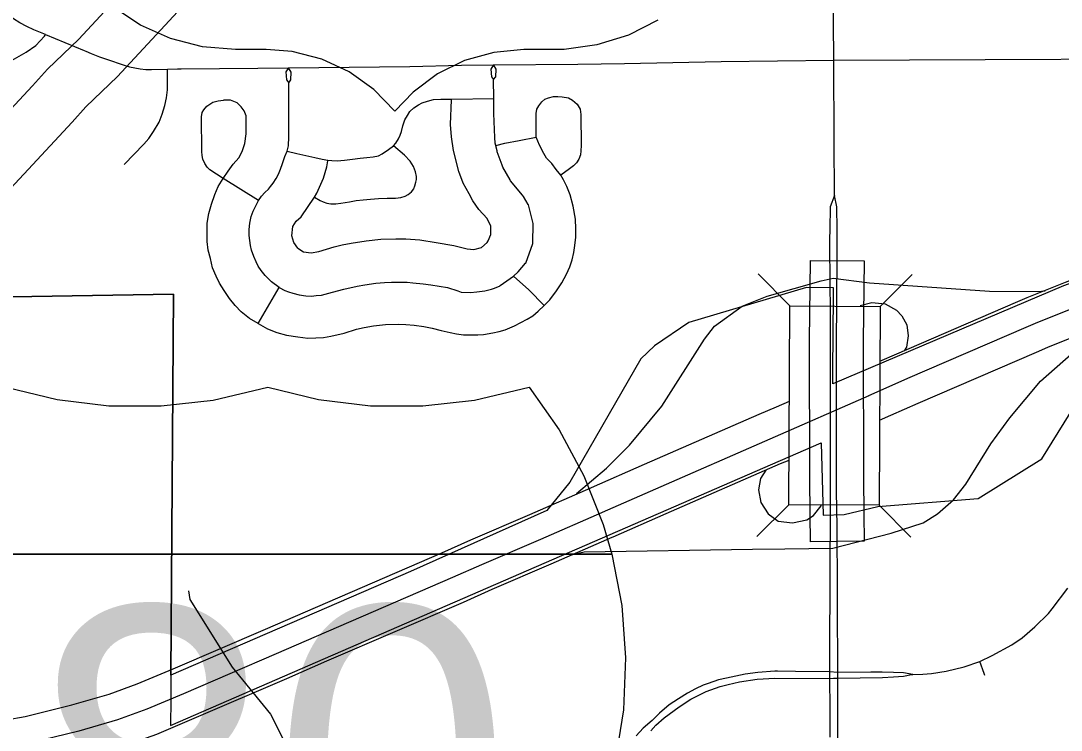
# Model space of a CAD drawing. Extents: x -1403959 to 81668, y -1400582 to 11018.
# Drawn here: x 7880.3 to 7992.6, y 8742.1 to 8818.6 of the extents above; entities that cross this region are included whole.
import ezdxf

# ---------------------------------------------------------------- set-up
doc = ezdxf.new("R2010")
doc.units = 0
for name, color, linetype in [('tdCiAirportTxt', 7, 'Continuous'), ('tdCiCityCartoShort', 7, 'Continuous'), ('tdCiCityStreetTxt', 7, 'Continuous'), ('tdCiCoBndryTxt', 7, 'Continuous'), ('tdCiRRCL', 7, 'Continuous'), ('tdCiRROwnerTxt', 7, 'Continuous'), ('tdCiSectLine', 7, 'Continuous'), ('tdCiSectNmbr', 7, 'Continuous'), ('tdCiSectTwpRng', 7, 'Continuous'), ('tdCoDivCarto', 7, 'Continuous'), ('tdCoPriCL', 7, 'Continuous'), ('tdCoSurfAsphaltUnbanded', 7, 'Continuous'), ('tdCoSurfBitum', 7, 'Continuous'), ('tdCoSurfGravel', 7, 'Continuous')]:
    doc.layers.add(name, color=color, linetype=linetype)

msp = doc.modelspace()

# ---------------------------------------------------------------- linework, layer by layer
at = {"layer": 'tdCiAirportTxt'}
for points in [[(7973, 8781.88), (7974.82, 8782.7), (7987.63, 8788.21), (7988.92, 8788.76), (7993.03, 8790.41), (7994.16, 8790.85), (7997.22, 8791.91), (8004.24, 8794.31), (8005.3, 8794.66), (8011.45, 8796.51), (8019.09, 8798.42), (8027.58, 8800.31), (8028.1, 8800.42), (8035.72, 8802.1), (8046.02, 8804.27), (8052.77, 8805.74), (8063.34, 8807.91)], [(7972.97, 8775.52), (7974.19, 8776.06), (7977.15, 8777.38), (7989.91, 8782.88), (7991.13, 8783.39), (7995.17, 8785.01), (7996.18, 8785.41), (7999.11, 8786.42), (8006.09, 8788.8), (8007.05, 8789.12), (8013, 8790.92), (8020.43, 8792.77), (8028.84, 8794.64), (8029.35, 8794.76), (8036.94, 8796.42), (8047.24, 8798.59), (8053.97, 8800.06), (8066.22, 8802.58), (8067.57, 8802.92)], [(7877.43, 8737.11), (7881.94, 8737.89), (7887.28, 8739.21), (7891.62, 8740.46), (7894.94, 8741.67), (7898.99, 8743.38), (7909, 8747.67), (7913.32, 8749.55), (7928.05, 8755.91), (7931.16, 8757.29), (7937.52, 8760.03), (7944.12, 8762.91), (7944.2, 8762.95), (7949.94, 8765.45), (7962.29, 8770.84), (7963.2, 8771.23)]]:
    msp.add_lwpolyline(points, dxfattribs=at)
at = {"layer": 'tdCiCityCartoShort'}
for points in [[(8077.78, 8808.12), (8065.61, 8805.39), (8053.37, 8802.87), (8046.63, 8801.4), (8036.32, 8799.23), (8028.72, 8797.56), (8019.75, 8795.57), (8012.22, 8793.68), (8006.17, 8791.86), (8005.16, 8791.53), (7998.16, 8789.14), (7995.17, 8788.1), (7994.09, 8787.68), (7990.02, 8786.05), (7988.77, 8785.52), (7975.98, 8780.01), (7973, 8778.68), (7971.79, 8778.14)], [(7971.8, 8778.15), (7961.12, 8773.47), (7948.77, 8768.08), (7943.04, 8765.58), (7942.95, 8765.54), (7936.36, 8762.66), (7930, 8759.92), (7926.88, 8758.54), (7912.16, 8752.18), (7907.85, 8750.31), (7897.85, 8746.02), (7893.87, 8744.34), (7890.72, 8743.19), (7886.53, 8741.98), (7881.34, 8740.71), (7877.01, 8739.96)]]:
    msp.add_lwpolyline(points, dxfattribs=at)
at = {"layer": 'tdCiCityStreetTxt'}
for p, q in [((7963.29, 8787.85), (7959.86, 8791.32)), ((7973.04, 8787.8), (7976.5, 8791.23)), ((7963.17, 8766.4), (7963.29, 8787.85)), ((7963.29, 8787.85), (7973.04, 8787.8)), ((7973.04, 8787.8), (7972.92, 8766.35)), ((7963.17, 8766.4), (7959.71, 8762.98)), ((7972.92, 8766.35), (7963.17, 8766.4)), ((7972.92, 8766.35), (7972.92, 8766.35)), ((7972.92, 8766.35), (7976.35, 8762.89))]:
    msp.add_line(p, q, dxfattribs=at)
at = {"layer": 'tdCiCoBndryTxt'}
for points in [[(7967.62, 8789.82), (7967.63, 8787.87)], [(7968.35, 8787.9), (7968.37, 8789.82)], [(7967.63, 8787.87), (7967.65, 8785.74), (7967.65, 8779.33)], [(7968.32, 8779.59), (7968.32, 8781.18), (7968.31, 8784.11), (7968.35, 8787.9)], [(7967.65, 8776.43), (7967.65, 8772.7), (7967.64, 8768.54)], [(7968.34, 8768.47), (7968.33, 8769.32), (7968.32, 8776.39)], [(7967.64, 8768.54), (7967.64, 8765.84), (7967.64, 8765.31)], [(7968.37, 8765.34), (7968.34, 8768.47)], [(7968.37, 8765.33), (7968.37, 8765.34)]]:
    msp.add_lwpolyline(points, dxfattribs=at)
at = {"layer": 'tdCiRRCL'}
for points in [[(8041.13, 8917.06), (8041.14, 8887.44), (8065.27, 8887.61), (8065.28, 8839.22), (8017.06, 8838.78), (8017.09, 8814.57), (8017.11, 8797.93), (8005.18, 8794.39), (7992.82, 8790.01), (7967.93, 8779.43), (7967.93, 8779.8), (7967.97, 8785.89), (7967.99, 8787.94), (7968, 8789.82), (7965.1, 8789.84), (7952.37, 8786.08), (7948.67, 8783.56), (7947.21, 8782.14), (7939.54, 8768.83), (7937.04, 8765.8), (7922.34, 8759.19), (7896.47, 8748.02), (7896.77, 8789.13), (7872.69, 8788.73)], [(7872.69, 8788.73), (7896.77, 8789.13), (7896.47, 8748.02), (7896.45, 8745.41), (7896.43, 8742.6), (7966.66, 8773.07), (7966.87, 8765.29), (7969.16, 8765.35), (7972.8, 8766.22), (7983.62, 8767.08), (7990.47, 8771.37), (7998.18, 8783.75), (8004.13, 8788.51), (8020.16, 8793.13), (8065.31, 8802.85)]]:
    msp.add_lwpolyline(points, dxfattribs=at)
at = {"layer": 'tdCiRROwnerTxt'}
for points in [[(7967.65, 8779.33), (7967.65, 8776.43)], [(7968.32, 8776.39), (7968.32, 8779.59), (7968.32, 8779.59)]]:
    msp.add_lwpolyline(points, dxfattribs=at)
at = {"layer": 'tdCiSectLine'}
msp.add_lwpolyline([(7965.5, 8762.4), (7965.47, 8765.3), (7965.43, 8769.29), (7965.43, 8769.32), (7965.41, 8784.1), (7965.41, 8784.11), (7965.41, 8784.14), (7965.47, 8789.85), (7965.5, 8792.76), (7971.3, 8792.7), (7971.27, 8789.79), (7971.21, 8784.09), (7971.24, 8769.34), (7971.27, 8765.36), (7971.3, 8762.46), (7965.5, 8762.4)], dxfattribs=at)
at = {"layer": 'tdCiSectNmbr'}
for points in [[(7968.02, 8814.36), (7968.01, 8818.48), (7968, 8820.22)], [(7882.95, 8817.12), (7887.11, 8815.4)], [(7887.11, 8815.4), (7887.12, 8815.4), (7887.29, 8815.33), (7887.88, 8815.08), (7888.76, 8814.72)], [(7888.76, 8814.72), (7889.52, 8814.46), (7891.41, 8813.81), (7891.99, 8813.64), (7892.58, 8813.52), (7893.17, 8813.42), (7893.77, 8813.36), (7894.37, 8813.34), (7896.09, 8813.38), (7897.18, 8813.41), (7897.58, 8813.41)], [(7897.58, 8813.41), (7905.84, 8813.49), (7909.17, 8813.53), (7922.27, 8813.69), (7927.83, 8813.83), (7931.29, 8813.85), (7940.41, 8813.92), (7945.44, 8814.01)], [(7945.44, 8814.01), (7955.89, 8814.21), (7968.02, 8814.36), (8017.09, 8814.58)], [(7968.02, 8814.3), (7968.02, 8814.36)], [(7968.12, 8799.76), (7968.07, 8805.65), (7968.02, 8814.3)], [(7968.12, 8799.76), (7967.63, 8798.55), (7967.59, 8796.11)], [(7968.38, 8796.11), (7968.37, 8798.53), (7968.12, 8799.76)], [(7967.59, 8796.11), (7967.57, 8795.04), (7967.62, 8789.82)], [(7968.37, 8789.82), (7968.39, 8791.82), (7968.38, 8796.11)], [(7967.64, 8764.74), (7967.64, 8764.65), (7967.63, 8764.02)], [(7967.64, 8765.31), (7967.64, 8764.74)], [(7968.39, 8764.02), (7968.38, 8764.72), (7968.37, 8765.33)], [(7967.63, 8764.02), (7967.63, 8763.26)], [(7968.39, 8763.27), (7968.39, 8764.02)], [(7967.63, 8763.26), (7967.62, 8761.67)], [(7968.41, 8761.29), (7968.39, 8763.27)], [(7967.62, 8761.28), (7967.6, 8757.71)], [(7967.62, 8761.67), (7967.62, 8761.28)], [(7968.42, 8757.19), (7968.42, 8757.6), (7968.42, 8759.99), (7968.41, 8761.29)], [(7967.6, 8757.2), (7967.59, 8755.06)], [(7967.6, 8757.71), (7967.6, 8757.64), (7967.6, 8757.2)], [(7968.44, 8754.01), (7968.42, 8756.98), (7968.42, 8757.19)], [(7976.55, 8748.11), (7977.64, 8748.13), (7978.58, 8748.2), (7980.16, 8748.44), (7982.09, 8748.93), (7983.78, 8749.49), (7985.12, 8750.14), (7987.25, 8751.31), (7988.38, 8752.05), (7989.74, 8753.22), (7991.19, 8754.66), (7991.61, 8755.17), (7993.31, 8757.4)], [(7967.59, 8755.06), (7967.58, 8754.01)], [(7967.58, 8754.01), (7967.56, 8750.21), (7967.56, 8748.37), (7967.56, 8748.14)], [(7968.48, 8748.01), (7968.48, 8748.32), (7968.46, 8750.06), (7968.44, 8754.01)], [(7976.55, 8748.11), (7975.55, 8748.26), (7974.49, 8748.31), (7973.24, 8748.34), (7972.02, 8748.34), (7968.48, 8748.32), (7967.56, 8748.37), (7963.88, 8748.43), (7961.96, 8748.46), (7961.65, 8748.47), (7959.82, 8748.3), (7958.45, 8748.14), (7956.46, 8747.7), (7955.58, 8747.51), (7954.48, 8747.14), (7953.94, 8746.93), (7953.1, 8746.56), (7952.23, 8746.09), (7951.26, 8745.46), (7950.27, 8744.83), (7949.23, 8743.94), (7948.41, 8743.14), (7947.47, 8742.3), (7946.68, 8741.46)], [(7948.27, 8742.02), (7948.82, 8742.62), (7949.73, 8743.41), (7951.34, 8744.62), (7952.6, 8745.44), (7954.25, 8746.25), (7955.77, 8746.79), (7956.64, 8747.03), (7957.86, 8747.32), (7959.75, 8747.58), (7961.68, 8747.71), (7967.56, 8747.67), (7968, 8747.68)], [(7967.56, 8748.14), (7967.56, 8747.67), (7967.61, 8744.44), (7967.61, 8743.79)], [(7968, 8747.68), (7968.48, 8747.69), (7973.3, 8747.76), (7974.49, 8747.85), (7975.55, 8747.93), (7976.41, 8748.09)], [(7968.45, 8743.78), (7968.45, 8744.81), (7968.48, 8747.69), (7968.48, 8748.01)], [(7976.41, 8748.09), (7976.55, 8748.11)], [(7967.61, 8743.79), (7967.6, 8741.32)], [(7968.45, 8743.5), (7968.45, 8743.78)], [(7968.47, 8739.45), (7968.45, 8743.5)]]:
    msp.add_lwpolyline(points, dxfattribs=at)
at = {"layer": 'tdCiSectTwpRng'}
for points in [[(7882.95, 8817.12), (7881.66, 8817.65), (7880.91, 8818), (7880.18, 8818.39), (7879.48, 8818.83), (7878.79, 8819.29), (7878.14, 8819.8), (7877.51, 8820.34), (7876.91, 8820.91), (7876.34, 8821.51), (7875.81, 8822.14), (7875.31, 8822.8), (7874.85, 8823.49), (7874.43, 8824.2), (7874.04, 8824.93), (7873.7, 8825.69), (7873.4, 8826.46), (7873.13, 8827.24), (7872.92, 8828.04), (7872.74, 8828.85), (7872.61, 8829.67), (7872.52, 8830.49), (7872.52, 8830.5)], [(7872.66, 8813.03), (7872.94, 8813.02), (7875.08, 8813.15), (7876.82, 8813.46), (7878.83, 8814.07), (7880.84, 8815.21), (7881.89, 8815.95), (7882.81, 8816.95), (7882.95, 8817.12)], [(7891.44, 8803.1), (7893.54, 8805.31), (7894.08, 8805.91), (7894.61, 8806.66), (7895.22, 8807.69), (7895.52, 8808.52), (7895.8, 8809.46), (7896, 8810.3), (7896.09, 8811.17), (7896.09, 8813.38)], [(7909.17, 8813.53), (7908.88, 8813.1), (7908.95, 8812.23), (7909.19, 8811.93)], [(7909.19, 8811.93), (7909.42, 8812.24), (7909.44, 8813.08), (7909.17, 8813.53)], [(7931.29, 8813.85), (7931.02, 8813.38), (7931.07, 8812.57), (7931.31, 8812.29)], [(7931.31, 8812.29), (7931.54, 8812.57), (7931.57, 8813.39), (7931.32, 8813.81)], [(7908.77, 8803.97), (7909.01, 8804.56), (7909.17, 8805.13), (7909.22, 8806.09), (7909.21, 8808.87), (7909.19, 8811.93)], [(7931.31, 8812.29), (7931.31, 8812.29)], [(7933.47, 8791.06), (7933.97, 8791.53), (7934.75, 8792.45), (7934.78, 8792.48), (7935.56, 8794.6), (7935.56, 8794.65), (7935.59, 8796.7), (7935.59, 8796.75), (7935.06, 8798.74), (7935.04, 8798.8), (7934.55, 8799.67), (7934.43, 8799.81), (7933.13, 8801.35), (7933.08, 8801.44), (7932.32, 8802.83), (7932.24, 8803.04), (7931.71, 8804.49), (7931.68, 8804.58), (7931.47, 8805.41), (7931.44, 8806.03), (7931.34, 8808.61), (7931.34, 8810.21), (7931.34, 8810.23), (7931.31, 8812.29)], [(7905.94, 8799.24), (7902.11, 8801.59), (7900.68, 8802.52), (7900.4, 8802.83), (7900.13, 8803.23), (7899.92, 8803.69), (7899.85, 8804.09), (7899.82, 8804.52), (7899.78, 8808.24), (7899.85, 8808.72), (7900.04, 8809.01), (7900.35, 8809.39), (7900.66, 8809.63), (7900.99, 8809.82), (7901.56, 8809.96), (7902.14, 8810.03)], [(7904.06, 8787.22), (7903.4, 8787.9), (7902.8, 8788.66), (7902.23, 8789.52), (7901.71, 8790.3), (7901.37, 8791.07), (7900.97, 8791.97), (7900.73, 8792.95), (7900.51, 8793.88), (7900.4, 8794.81), (7900.37, 8795.74), (7900.37, 8796.77), (7900.56, 8797.82), (7900.85, 8798.82), (7901.21, 8799.87), (7901.59, 8800.73), (7902.11, 8801.59), (7902.64, 8802.4), (7903.21, 8803.14), (7903.81, 8803.83), (7904.16, 8804.52), (7904.47, 8805.36), (7904.59, 8806.41), (7904.59, 8807.57), (7904.59, 8808.34), (7904.38, 8808.91), (7904.07, 8809.32), (7903.62, 8809.75), (7902.92, 8810.03), (7902.14, 8810.03)], [(7909.01, 8804.56), (7910.08, 8804.29), (7912.02, 8803.87), (7912.81, 8803.68), (7913.42, 8803.57), (7913.84, 8803.54), (7914.42, 8803.5), (7915.22, 8803.56), (7916.08, 8803.67), (7916.91, 8803.79), (7917.63, 8803.88), (7918.29, 8803.93), (7918.88, 8804.04), (7919.29, 8804.24), (7919.97, 8804.71), (7920.5, 8805.12), (7920.74, 8805.4), (7921.04, 8805.87), (7921.21, 8806.26), (7921.37, 8806.67), (7921.5, 8807.27), (7921.72, 8807.91), (7922, 8808.41), (7922.28, 8808.84), (7922.7, 8809.22), (7923.19, 8809.54), (7923.6, 8809.75), (7924.18, 8809.94), (7924.82, 8810.11), (7925.6, 8810.17), (7926.67, 8810.14), (7926.75, 8810.14), (7931.33, 8810.23)], [(7930.72, 8794.89), (7931, 8795.55), (7931, 8796.44), (7930.61, 8797.3), (7929.72, 8798.27), (7929.08, 8799.18), (7928.66, 8799.96), (7928.03, 8801.1), (7927.55, 8802.35), (7926.97, 8804.6), (7926.78, 8806.09), (7926.67, 8807.43), (7926.75, 8810.09)], [(7926.75, 8810.09), (7926.75, 8810.14)], [(7935.92, 8806.05), (7935.91, 8806.88), (7935.91, 8807.83), (7935.91, 8808.6), (7935.96, 8809.07), (7936.18, 8809.44), (7936.5, 8809.87), (7936.82, 8810.14), (7937.24, 8810.31), (7937.79, 8810.43), (7938.25, 8810.44), (7938.72, 8810.39), (7939.38, 8810.3), (7939.82, 8810.03), (7940.31, 8809.6), (7940.65, 8809.07), (7940.74, 8808.5), (7940.77, 8805.16), (7940.74, 8804.59), (7940.68, 8804.16), (7940.49, 8803.7), (7940.25, 8803.3), (7939.92, 8802.95), (7939.5, 8802.65), (7938.58, 8801.95)], [(7931.54, 8805.14), (7932.52, 8805.4), (7934.05, 8805.69), (7935.92, 8806.05)], [(7938.58, 8801.95), (7938.06, 8802.57), (7937.58, 8803.22), (7937.02, 8803.78), (7936.72, 8804.29), (7936.26, 8805.18), (7935.92, 8806.05)], [(7922.71, 8800.51), (7922.82, 8800.8), (7922.91, 8801.19), (7922.98, 8801.5), (7922.99, 8801.81), (7922.88, 8802.33), (7922.66, 8802.88), (7922.29, 8803.45), (7921.69, 8804.13), (7920.5, 8805.12)], [(7906.21, 8791.68), (7905.91, 8792.15), (7905.66, 8792.61), (7905.41, 8793.19), (7905.17, 8793.86), (7905.05, 8794.38), (7904.98, 8794.91), (7904.92, 8795.45), (7904.92, 8796.09), (7904.98, 8796.79), (7905.15, 8797.51), (7905.36, 8798.09), (7905.67, 8798.72), (7905.94, 8799.24), (7906.25, 8799.68), (7906.63, 8800.07), (7906.99, 8800.44), (7907.24, 8800.72), (7907.5, 8801.09), (7907.83, 8801.58), (7908.09, 8802.08), (7908.31, 8802.6), (7908.52, 8803.22), (7908.77, 8803.97)], [(7910.19, 8794.07), (7910.18, 8794.08), (7909.73, 8794.69), (7909.54, 8795.41), (7909.65, 8796.41), (7910.01, 8796.99), (7910.54, 8797.46), (7911.96, 8799.6), (7912.23, 8800.02), (7912.95, 8801.63), (7913.29, 8802.85), (7913.4, 8803.51)], [(7936.77, 8787.88), (7937.37, 8788.51), (7938.09, 8789.47), (7938.68, 8790.34), (7939.17, 8791.28), (7939.53, 8792.07), (7939.79, 8792.82), (7939.96, 8793.6), (7940.08, 8794.38), (7940.17, 8795.26), (7940.2, 8796.18), (7940.14, 8797.21), (7939.9, 8798.63), (7939.57, 8799.84), (7939.2, 8800.73), (7938.85, 8801.46), (7938.58, 8801.95)], [(7911.99, 8799.59), (7912.59, 8799.24), (7912.9, 8799.07), (7913.29, 8798.95), (7913.74, 8798.87), (7914.29, 8798.86), (7914.82, 8798.92), (7915.74, 8799.09), (7916.47, 8799.21), (7917.22, 8799.3), (7918.03, 8799.38), (7918.89, 8799.44), (7919.83, 8799.48), (7920.7, 8799.49), (7921.28, 8799.55), (7921.76, 8799.68), (7922.09, 8799.88), (7922.44, 8800.15), (7922.7, 8800.49)], [(7910.19, 8794.07), (7910.79, 8793.69), (7911.62, 8793.58), (7912.45, 8793.72), (7914.09, 8794.22), (7914.95, 8794.44), (7915.92, 8794.63), (7917.56, 8794.88), (7919.14, 8795.05), (7920.75, 8795.1), (7921.84, 8795.08), (7923.36, 8794.99), (7925.11, 8794.69), (7927.03, 8794.38), (7928.44, 8794.02), (7929.19, 8793.94), (7930, 8794.16), (7930.63, 8794.69), (7930.72, 8794.89)], [(7908.16, 8789.83), (7907.32, 8790.46), (7906.65, 8791.12), (7906.21, 8791.68)], [(7908.16, 8789.83), (7908.78, 8789.52), (7909.18, 8789.37), (7909.64, 8789.21), (7910.33, 8789.04), (7911.03, 8788.94), (7911.65, 8788.91), (7912.16, 8788.96), (7912.74, 8789.03), (7913.9, 8789.33), (7915.15, 8789.67), (7916.59, 8789.99), (7917.42, 8790.14), (7918.6, 8790.3), (7919.52, 8790.39), (7920.27, 8790.42), (7920.76, 8790.43), (7921.42, 8790.42), (7921.97, 8790.4), (7922.6, 8790.36), (7923.69, 8790.24), (7924.52, 8790.12), (7926.34, 8789.85)], [(7926.34, 8789.85), (7927.46, 8789.47), (7927.79, 8789.35), (7928.81, 8789.3), (7929.48, 8789.37), (7930.37, 8789.47), (7931.07, 8789.67), (7931.3, 8789.73), (7931.94, 8789.99), (7932.01, 8790.04), (7933.47, 8791.06)], [(7936.77, 8787.88), (7935.1, 8789.59), (7933.47, 8791.06)], [(7905.9, 8785.95), (7908.16, 8789.83)], [(7905.9, 8785.95), (7904.96, 8786.51), (7904.06, 8787.22)], [(7905.9, 8785.95), (7906.91, 8785.37), (7907.91, 8784.99), (7908.95, 8784.71), (7910.16, 8784.5), (7911.25, 8784.39), (7912.1, 8784.4), (7912.94, 8784.46), (7913.75, 8784.6), (7915.16, 8784.93), (7916.5, 8785.36), (7917.33, 8785.52), (7918.36, 8785.71), (7919.63, 8785.85), (7921.01, 8785.88), (7921.85, 8785.86), (7922.75, 8785.78), (7923.76, 8785.64), (7924.69, 8785.45), (7925.66, 8785.21), (7926.61, 8784.97), (7927.31, 8784.84), (7928.05, 8784.75), (7928.64, 8784.72), (7929.62, 8784.73), (7930.21, 8784.78), (7931.23, 8784.94), (7931.9, 8785.09), (7932.56, 8785.29), (7933.55, 8785.69), (7934.94, 8786.41), (7935.56, 8786.79), (7936.12, 8787.29), (7936.77, 8787.88)], [(7984.26, 8748.19), (7983.78, 8749.49)], [(7984.34, 8747.98), (7984.26, 8748.19)]]:
    msp.add_lwpolyline(points, dxfattribs=at)
at = {"layer": 'tdCoDivCarto'}
for points in [[(7872.96, 8793.89), (7885.81, 8807.67), (7887.3, 8809.31), (7890.72, 8812.6), (7906.97, 8830.14), (7914.84, 8838.31), (7931.14, 8855.74), (7937.35, 8862.26), (7949.03, 8874.75), (7960.77, 8887.19), (7973.41, 8900.61)], [(7868.76, 8797.9), (7881.52, 8811.58), (7883.16, 8813.39), (7886.53, 8816.62), (7902.67, 8834.04), (7910.61, 8842.29), (7926.95, 8859.75), (7933.08, 8866.19), (7944.75, 8878.66), (7956.46, 8891.08)]]:
    msp.add_lwpolyline(points, dxfattribs=at)
at = {"layer": 'tdCoPriCL'}
for points in [[(7940.25, 8767.6), (7943.5, 8770.36), (7945.98, 8772.83), (7949.45, 8777.05), (7954.07, 8784.27), (7955.14, 8785.68), (7958.15, 8787.82), (7960.83, 8788.89), (7966.65, 8790.56), (7967.97, 8790.83)], [(7967.97, 8790.83), (7971.87, 8790.36), (7984.85, 8789.46)], [(7984.85, 8789.46), (7990.07, 8789.42), (7990.85, 8789.49)], [(7970.87, 8787.91), (7972.14, 8788.23), (7973.56, 8788.06), (7974.8, 8787.38), (7975.36, 8786.78), (7975.91, 8785.81), (7976.05, 8784.61), (7975.88, 8783.4), (7975.61, 8783.02)], [(7967.93, 8761.71), (7974.21, 8763.33), (7977.69, 8764.47), (7979.23, 8765.41), (7980.97, 8766.94), (7982.3, 8768.62), (7984.98, 8772.97), (7987.05, 8775.78), (7990.33, 8779.72), (7996.35, 8785.01), (7997.48, 8785.81)], [(7876.6, 8742.86), (7880.75, 8743.58), (7885.79, 8744.82), (7889.82, 8745.98), (7892.82, 8747.07), (7896.72, 8748.72), (7906.7, 8753), (7911.01, 8754.87), (7925.73, 8761.23), (7928.84, 8762.61), (7935.21, 8765.36), (7941.8, 8768.23), (7941.88, 8768.27), (7947.61, 8770.77), (7959.98, 8776.17), (7961.85, 8776.97), (7963.24, 8777.56)], [(7960.68, 8770.14), (7960.11, 8769.23), (7959.92, 8768.01), (7960.15, 8766.63), (7960.96, 8765.44), (7962.04, 8764.64), (7963.58, 8764.45), (7965.11, 8764.79), (7965.83, 8765.25), (7966.67, 8766.29), (7966.68, 8766.31)], [(7939.55, 8760.96), (7941.09, 8761.32), (7959.24, 8761.63)], [(7959.24, 8761.63), (7962.74, 8761.66)], [(7962.74, 8761.66), (7967.93, 8761.71)]]:
    msp.add_lwpolyline(points, dxfattribs=at)
at = {"layer": 'tdCoSurfAsphaltUnbanded'}
msp.add_lwpolyline([(7949.03, 8818.66), (7945.86, 8817.05), (7942.46, 8816), (7938.93, 8815.53), (7937.17, 8815.51), (7934.58, 8815.5), (7931.32, 8815.2), (7928.18, 8814.32), (7925.24, 8812.87), (7922.62, 8810.92), (7920.66, 8808.87), (7918.38, 8811.21), (7915.71, 8813.1), (7912.75, 8814.47), (7909.58, 8815.28), (7906.75, 8815.5), (7903.43, 8815.5), (7899.89, 8815.8), (7896.44, 8816.69), (7893.19, 8818.14), (7890.22, 8820.11)], dxfattribs=at)
at = {"layer": 'tdCoSurfBitum'}
msp.add_lwpolyline([(7898.36, 8757.11), (7898.51, 8756.19), (7903.1, 8748.87), (7907.23, 8743.83), (7908.91, 8740.48)], dxfattribs=at)
at = {"layer": 'tdCoSurfGravel'}
msp.add_line((7870.39, 8761.07), (7943.4, 8761.07), dxfattribs=at)
msp.add_lwpolyline([(7869.78, 8761.07), (7871.49, 8766.44), (7873.81, 8771.58), (7876.72, 8776.42), (7878.69, 8779.1), (7884.18, 8777.77), (7889.78, 8777.09), (7895.42, 8777.06), (7901.02, 8777.7), (7906.92, 8779.1), (7912.41, 8777.77), (7918.01, 8777.09), (7923.65, 8777.06), (7929.25, 8777.7), (7935.15, 8779.1), (7938.39, 8774.48), (7941.06, 8769.51), (7943.14, 8764.26), (7944.07, 8761.07)], close=True, dxfattribs=at)
for points in [[(7878.69, 8779.1), (7884.18, 8777.77), (7889.78, 8777.09), (7895.42, 8777.06), (7901.02, 8777.7), (7906.92, 8779.1), (7912.41, 8777.77), (7918.01, 8777.09), (7923.65, 8777.06), (7929.25, 8777.7), (7935.15, 8779.1), (7938.39, 8774.48), (7941.06, 8769.51), (7943.14, 8764.26), (7944.07, 8761.07), (7945.14, 8755.53), (7945.56, 8749.9), (7945.32, 8744.27), (7944.42, 8738.7)], [(7869.78, 8761.07), (7944.07, 8761.07), (7945.14, 8755.53), (7945.56, 8749.9), (7945.32, 8744.27), (7944.42, 8738.7), (7942.88, 8733.27), (7940.72, 8728.06), (7937.97, 8723.13), (7934.66, 8718.56), (7930.84, 8714.41), (7926.56, 8710.74), (7921.88, 8707.58), (7916.87, 8705), (7911.58, 8703.01), (7906.92, 8701.81), (7901.47, 8703.26), (7896.22, 8705.34), (7891.26, 8708.01), (7886.63, 8711.25), (7882.42, 8715), (7878.67, 8719.21)]]:
    msp.add_lwpolyline(points, dxfattribs=at)

# ---------------------------------------------------------------- texts
msp.add_text('80', height=34.822, dxfattribs=at).set_placement((7881.49, 8720.58))

doc.saveas('drawing.dxf')
